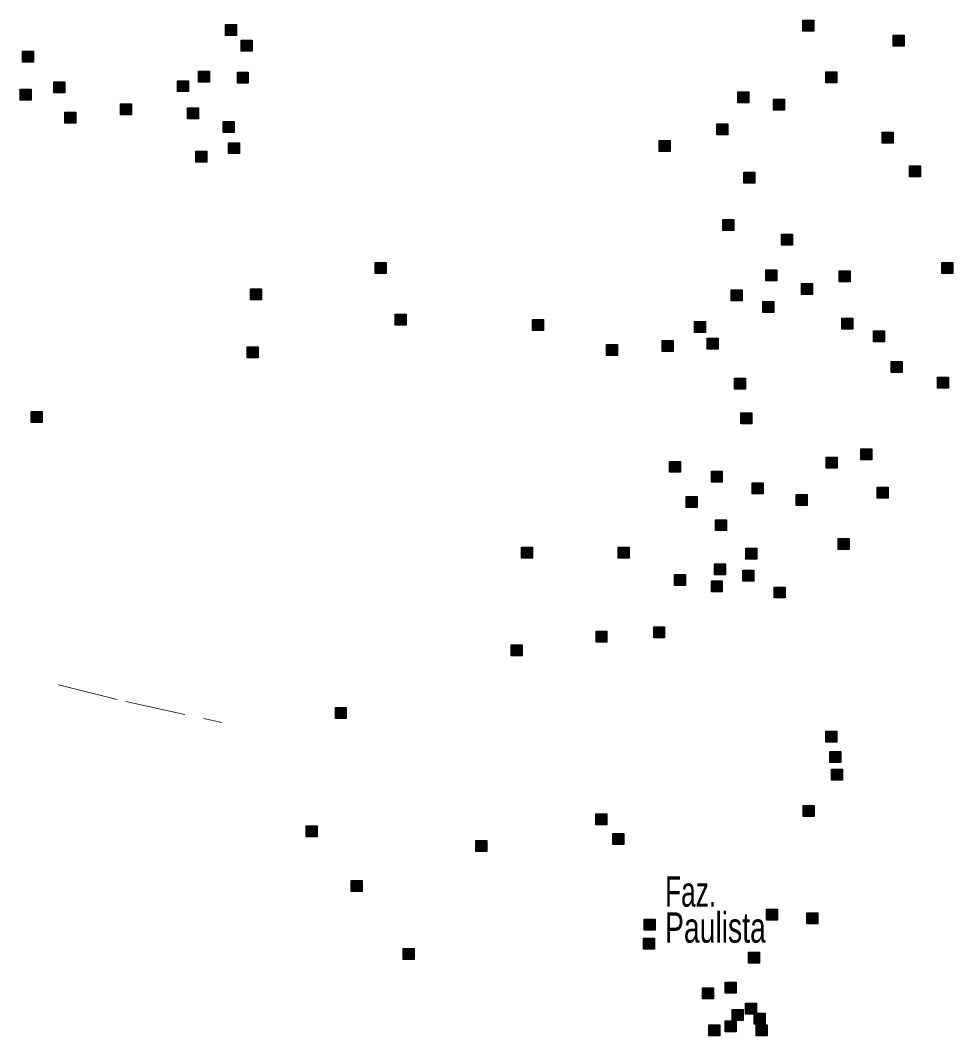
# Model space of a CAD drawing. Extents: x 445.6 to 500, y 8618.1 to 8673.4.
# Drawn here: x 469.87 to 474.8, y 8618.16 to 8623.52 of the extents above; entities that cross this region are included whole.
import ezdxf

# ---------------------------------------------------------------- set-up
doc = ezdxf.new("R2010")
doc.units = 0
doc.header["$LTSCALE"] = 0.064
doc.linetypes.add('DOT_DASHED', pattern=[7.7, 5, -1.2, 0.3, -1.2])
doc.layers.add('2', color=7, linetype='Continuous', lineweight=25)
doc.layers.add('22', color=7, linetype='DOT_DASHED', lineweight=13)
doc.layers.add('61', color=7, linetype='Continuous')

msp = doc.modelspace()

# ---------------------------------------------------------------- hatches: boundary and pattern name
at = {"layer": '2'}
for points in [[(470.9551, 8623.501), (471.0131, 8623.501), (471.0131, 8623.443), (470.9551, 8623.443)], [(474.0062, 8623.5232), (474.0642, 8623.5232), (474.0642, 8623.4652), (474.0062, 8623.4652)], [(474.4828, 8623.4454), (474.5408, 8623.4454), (474.5408, 8623.3874), (474.4828, 8623.3874)], [(471.0382, 8623.4176), (471.0962, 8623.4176), (471.0962, 8623.3596), (471.0382, 8623.3596)], [(469.8816, 8623.3599), (469.9396, 8623.3599), (469.9396, 8623.3019), (469.8816, 8623.3019)], [(470.8126, 8623.2543), (470.8706, 8623.2543), (470.8706, 8623.1963), (470.8126, 8623.1963)], [(471.0176, 8623.2487), (471.0756, 8623.2487), (471.0756, 8623.1907), (471.0176, 8623.1907)], [(474.1282, 8623.2509), (474.1862, 8623.2509), (474.1862, 8623.1929), (474.1282, 8623.1929)], [(470.0478, 8623.1987), (470.1058, 8623.1987), (470.1058, 8623.1407), (470.0478, 8623.1407)], [(470.7017, 8623.2042), (470.7597, 8623.2042), (470.7597, 8623.1462), (470.7017, 8623.1462)], [(469.8705, 8623.1598), (469.9285, 8623.1598), (469.9285, 8623.1018), (469.8705, 8623.1018)], [(473.6627, 8623.1453), (473.7207, 8623.1453), (473.7207, 8623.0873), (473.6627, 8623.0873)], [(470.3997, 8623.0824), (470.4577, 8623.0824), (470.4577, 8623.0244), (470.3997, 8623.0244)], [(470.7544, 8623.0601), (470.8124, 8623.0601), (470.8124, 8623.0021), (470.7544, 8623.0021)], [(473.8511, 8623.1063), (473.9091, 8623.1063), (473.9091, 8623.0483), (473.8511, 8623.0483)], [(470.106, 8623.0379), (470.164, 8623.0379), (470.164, 8622.9799), (470.106, 8622.9799)], [(470.9428, 8622.9879), (471.0008, 8622.9879), (471.0008, 8622.9299), (470.9428, 8622.9299)], [(473.5523, 8622.9769), (473.6103, 8622.9769), (473.6103, 8622.9189), (473.5523, 8622.9189)], [(474.4261, 8622.9326), (474.4841, 8622.9326), (474.4841, 8622.8746), (474.4261, 8622.8746)], [(470.9705, 8622.8767), (471.0285, 8622.8767), (471.0285, 8622.8187), (470.9705, 8622.8187)], [(473.2475, 8622.888), (473.3055, 8622.888), (473.3055, 8622.83), (473.2475, 8622.83)], [(470.7987, 8622.8322), (470.8567, 8622.8322), (470.8567, 8622.7742), (470.7987, 8622.7742)], [(474.5702, 8622.7547), (474.6282, 8622.7547), (474.6282, 8622.6967), (474.5702, 8622.6967)], [(473.6946, 8622.7214), (473.7526, 8622.7214), (473.7526, 8622.6634), (473.6946, 8622.6634)], [(473.5838, 8622.4713), (473.6418, 8622.4713), (473.6418, 8622.4133), (473.5838, 8622.4133)], [(473.8941, 8622.3935), (473.9521, 8622.3935), (473.9521, 8622.3355), (473.8941, 8622.3355)], [(471.7457, 8622.2432), (471.8037, 8622.2432), (471.8037, 8622.1852), (471.7457, 8622.1852)], [(473.811, 8622.2045), (473.869, 8622.2045), (473.869, 8622.1465), (473.811, 8622.1465)], [(474.7401, 8622.2435), (474.7981, 8622.2435), (474.7981, 8622.1855), (474.7401, 8622.1855)], [(474.1989, 8622.1989), (474.2569, 8622.1989), (474.2569, 8622.1409), (474.1989, 8622.1409)], [(471.0869, 8622.1041), (471.1449, 8622.1041), (471.1449, 8622.0461), (471.0869, 8622.0461)], [(473.6281, 8622.0989), (473.6861, 8622.0989), (473.6861, 8622.0409), (473.6281, 8622.0409)], [(473.9994, 8622.1322), (474.0574, 8622.1322), (474.0574, 8622.0742), (473.9994, 8622.0742)], [(473.7943, 8622.0377), (473.8523, 8622.0377), (473.8523, 8621.9797), (473.7943, 8621.9797)], [(471.851, 8621.9709), (471.909, 8621.9709), (471.909, 8621.9129), (471.851, 8621.9129)], [(472.5769, 8621.9431), (472.6349, 8621.9431), (472.6349, 8621.8851), (472.5769, 8621.8851)], [(473.4341, 8621.9321), (473.4921, 8621.9321), (473.4921, 8621.8741), (473.4341, 8621.8741)], [(474.213, 8621.9489), (474.271, 8621.9489), (474.271, 8621.8909), (474.213, 8621.8909)], [(474.3793, 8621.8822), (474.4373, 8621.8822), (474.4373, 8621.8242), (474.3793, 8621.8242)], [(473.2623, 8621.8321), (473.3203, 8621.8321), (473.3203, 8621.7741), (473.2623, 8621.7741)], [(473.5006, 8621.8432), (473.5586, 8621.8432), (473.5586, 8621.7852), (473.5006, 8621.7852)], [(471.0703, 8621.7984), (471.1283, 8621.7984), (471.1283, 8621.7404), (471.0703, 8621.7404)], [(472.9686, 8621.8099), (473.0266, 8621.8099), (473.0266, 8621.7519), (472.9686, 8621.7519)], [(474.4735, 8621.721), (474.5315, 8621.721), (474.5315, 8621.663), (474.4735, 8621.663)], [(473.6447, 8621.632), (473.7027, 8621.632), (473.7027, 8621.574), (473.6447, 8621.574)], [(474.7173, 8621.6377), (474.7753, 8621.6377), (474.7753, 8621.5797), (474.7173, 8621.5797)], [(469.9285, 8621.4565), (469.9865, 8621.4565), (469.9865, 8621.3985), (469.9285, 8621.3985)], [(473.678, 8621.4486), (473.736, 8621.4486), (473.736, 8621.3906), (473.678, 8621.3906)], [(474.3128, 8621.2597), (474.3708, 8621.2597), (474.3708, 8621.2017), (474.3128, 8621.2017)], [(473.3011, 8621.1929), (473.3591, 8621.1929), (473.3591, 8621.1349), (473.3011, 8621.1349)], [(474.1299, 8621.2153), (474.1879, 8621.2153), (474.1879, 8621.1573), (474.1299, 8621.1573)], [(473.5226, 8621.1403), (473.5806, 8621.1403), (473.5806, 8621.0823), (473.5226, 8621.0823)], [(473.7387, 8621.0792), (473.7967, 8621.0792), (473.7967, 8621.0212), (473.7387, 8621.0212)], [(474.3982, 8621.057), (474.4562, 8621.057), (474.4562, 8620.999), (474.3982, 8620.999)], [(473.3896, 8621.0069), (473.4476, 8621.0069), (473.4476, 8620.9489), (473.3896, 8620.9489)], [(473.9715, 8621.018), (474.0295, 8621.018), (474.0295, 8620.96), (473.9715, 8620.96)], [(473.5448, 8620.8847), (473.6028, 8620.8847), (473.6028, 8620.8267), (473.5448, 8620.8267)], [(474.1932, 8620.7846), (474.2512, 8620.7846), (474.2512, 8620.7266), (474.1932, 8620.7266)], [(472.5196, 8620.7401), (472.5776, 8620.7401), (472.5776, 8620.6821), (472.5196, 8620.6821)], [(473.0294, 8620.7401), (473.0874, 8620.7401), (473.0874, 8620.6821), (473.0294, 8620.6821)], [(473.7055, 8620.7346), (473.7635, 8620.7346), (473.7635, 8620.6766), (473.7055, 8620.6766)], [(473.5392, 8620.6512), (473.5972, 8620.6512), (473.5972, 8620.5932), (473.5392, 8620.5932)], [(473.3287, 8620.5956), (473.3867, 8620.5956), (473.3867, 8620.5376), (473.3287, 8620.5376)], [(473.6889, 8620.6179), (473.7469, 8620.6179), (473.7469, 8620.5599), (473.6889, 8620.5599)], [(473.5226, 8620.5623), (473.5806, 8620.5623), (473.5806, 8620.5043), (473.5226, 8620.5043)], [(473.8551, 8620.5289), (473.9131, 8620.5289), (473.9131, 8620.4709), (473.8551, 8620.4709)], [(472.913, 8620.2955), (472.971, 8620.2955), (472.971, 8620.2375), (472.913, 8620.2375)], [(473.2178, 8620.3177), (473.2758, 8620.3177), (473.2758, 8620.2597), (473.2178, 8620.2597)], [(472.4642, 8620.2232), (472.5222, 8620.2232), (472.5222, 8620.1652), (472.4642, 8620.1652)], [(471.5355, 8619.8918), (471.5935, 8619.8918), (471.5935, 8619.8338), (471.5355, 8619.8338)], [(474.1281, 8619.7677), (474.1861, 8619.7677), (474.1861, 8619.7097), (474.1281, 8619.7097)], [(474.1482, 8619.6602), (474.2062, 8619.6602), (474.2062, 8619.6022), (474.1482, 8619.6022)], [(474.1582, 8619.5662), (474.2162, 8619.5662), (474.2162, 8619.5082), (474.1582, 8619.5082)], [(474.0075, 8619.3748), (474.0655, 8619.3748), (474.0655, 8619.3168), (474.0075, 8619.3168)], [(472.9115, 8619.3311), (472.9695, 8619.3311), (472.9695, 8619.2731), (472.9115, 8619.2731)], [(471.3815, 8619.2673), (471.4395, 8619.2673), (471.4395, 8619.2093), (471.3815, 8619.2093)], [(473.0019, 8619.227), (473.0599, 8619.227), (473.0599, 8619.169), (473.0019, 8619.169)], [(472.2788, 8619.19), (472.3368, 8619.19), (472.3368, 8619.132), (472.2788, 8619.132)], [(471.6192, 8618.9785), (471.6772, 8618.9785), (471.6772, 8618.9205), (471.6192, 8618.9205)], [(473.8134, 8618.8274), (473.8714, 8618.8274), (473.8714, 8618.7694), (473.8134, 8618.7694)], [(473.1672, 8618.7737), (473.2252, 8618.7737), (473.2252, 8618.7157), (473.1672, 8618.7157)], [(474.0276, 8618.8073), (474.0856, 8618.8073), (474.0856, 8618.7493), (474.0276, 8618.7493)], [(473.1639, 8618.673), (473.2219, 8618.673), (473.2219, 8618.615), (473.1639, 8618.615)], [(471.8937, 8618.6192), (471.9517, 8618.6192), (471.9517, 8618.5612), (471.8937, 8618.5612)], [(473.7196, 8618.5991), (473.7776, 8618.5991), (473.7776, 8618.5411), (473.7196, 8618.5411)], [(473.4752, 8618.411), (473.5332, 8618.411), (473.5332, 8618.353), (473.4752, 8618.353)], [(473.5957, 8618.4413), (473.6537, 8618.4413), (473.6537, 8618.3833), (473.5957, 8618.3833)], [(473.6326, 8618.2969), (473.6906, 8618.2969), (473.6906, 8618.2389), (473.6326, 8618.2389)], [(473.7029, 8618.3304), (473.7609, 8618.3304), (473.7609, 8618.2724), (473.7029, 8618.2724)], [(473.5957, 8618.2364), (473.6537, 8618.2364), (473.6537, 8618.1784), (473.5957, 8618.1784)], [(473.7497, 8618.2767), (473.8077, 8618.2767), (473.8077, 8618.2187), (473.7497, 8618.2187)], [(473.5087, 8618.2163), (473.5667, 8618.2163), (473.5667, 8618.1583), (473.5087, 8618.1583)], [(473.7598, 8618.2163), (473.8178, 8618.2163), (473.8178, 8618.1583), (473.7598, 8618.1583)]]:
    msp.add_hatch(color=256, dxfattribs=at).paths.add_polyline_path(points)

# ---------------------------------------------------------------- linework, layer by layer
for points in [[(470.9551, 8623.501), (471.0131, 8623.501), (471.0131, 8623.443), (470.9551, 8623.443)], [(474.0062, 8623.5232), (474.0642, 8623.5232), (474.0642, 8623.4652), (474.0062, 8623.4652)], [(474.4828, 8623.4454), (474.5408, 8623.4454), (474.5408, 8623.3874), (474.4828, 8623.3874)], [(471.0382, 8623.4176), (471.0962, 8623.4176), (471.0962, 8623.3596), (471.0382, 8623.3596)], [(469.8816, 8623.3599), (469.9396, 8623.3599), (469.9396, 8623.3019), (469.8816, 8623.3019)], [(470.8126, 8623.2543), (470.8706, 8623.2543), (470.8706, 8623.1963), (470.8126, 8623.1963)], [(471.0176, 8623.2487), (471.0756, 8623.2487), (471.0756, 8623.1907), (471.0176, 8623.1907)], [(474.1282, 8623.2509), (474.1862, 8623.2509), (474.1862, 8623.1929), (474.1282, 8623.1929)], [(470.0478, 8623.1987), (470.1058, 8623.1987), (470.1058, 8623.1407), (470.0478, 8623.1407)], [(470.7017, 8623.2042), (470.7597, 8623.2042), (470.7597, 8623.1462), (470.7017, 8623.1462)], [(469.8705, 8623.1598), (469.9285, 8623.1598), (469.9285, 8623.1018), (469.8705, 8623.1018)], [(473.6627, 8623.1453), (473.7207, 8623.1453), (473.7207, 8623.0873), (473.6627, 8623.0873)], [(470.3997, 8623.0824), (470.4577, 8623.0824), (470.4577, 8623.0244), (470.3997, 8623.0244)], [(470.7544, 8623.0601), (470.8124, 8623.0601), (470.8124, 8623.0021), (470.7544, 8623.0021)], [(473.8511, 8623.1063), (473.9091, 8623.1063), (473.9091, 8623.0483), (473.8511, 8623.0483)], [(470.106, 8623.0379), (470.164, 8623.0379), (470.164, 8622.9799), (470.106, 8622.9799)], [(470.9428, 8622.9879), (471.0008, 8622.9879), (471.0008, 8622.9299), (470.9428, 8622.9299)], [(473.5523, 8622.9769), (473.6103, 8622.9769), (473.6103, 8622.9189), (473.5523, 8622.9189)], [(474.4261, 8622.9326), (474.4841, 8622.9326), (474.4841, 8622.8746), (474.4261, 8622.8746)], [(470.9705, 8622.8767), (471.0285, 8622.8767), (471.0285, 8622.8187), (470.9705, 8622.8187)], [(473.2475, 8622.888), (473.3055, 8622.888), (473.3055, 8622.83), (473.2475, 8622.83)], [(470.7987, 8622.8322), (470.8567, 8622.8322), (470.8567, 8622.7742), (470.7987, 8622.7742)], [(474.5702, 8622.7547), (474.6282, 8622.7547), (474.6282, 8622.6967), (474.5702, 8622.6967)], [(473.6946, 8622.7214), (473.7526, 8622.7214), (473.7526, 8622.6634), (473.6946, 8622.6634)], [(473.5838, 8622.4713), (473.6418, 8622.4713), (473.6418, 8622.4133), (473.5838, 8622.4133)], [(473.8941, 8622.3935), (473.9521, 8622.3935), (473.9521, 8622.3355), (473.8941, 8622.3355)], [(471.7457, 8622.2432), (471.8037, 8622.2432), (471.8037, 8622.1852), (471.7457, 8622.1852)], [(473.811, 8622.2045), (473.869, 8622.2045), (473.869, 8622.1465), (473.811, 8622.1465)], [(474.7401, 8622.2435), (474.7981, 8622.2435), (474.7981, 8622.1855), (474.7401, 8622.1855)], [(474.1989, 8622.1989), (474.2569, 8622.1989), (474.2569, 8622.1409), (474.1989, 8622.1409)], [(471.0869, 8622.1041), (471.1449, 8622.1041), (471.1449, 8622.0461), (471.0869, 8622.0461)], [(473.6281, 8622.0989), (473.6861, 8622.0989), (473.6861, 8622.0409), (473.6281, 8622.0409)], [(473.9994, 8622.1322), (474.0574, 8622.1322), (474.0574, 8622.0742), (473.9994, 8622.0742)], [(473.7943, 8622.0377), (473.8523, 8622.0377), (473.8523, 8621.9797), (473.7943, 8621.9797)], [(471.851, 8621.9709), (471.909, 8621.9709), (471.909, 8621.9129), (471.851, 8621.9129)], [(472.5769, 8621.9431), (472.6349, 8621.9431), (472.6349, 8621.8851), (472.5769, 8621.8851)], [(473.4341, 8621.9321), (473.4921, 8621.9321), (473.4921, 8621.8741), (473.4341, 8621.8741)], [(474.213, 8621.9489), (474.271, 8621.9489), (474.271, 8621.8909), (474.213, 8621.8909)], [(474.3793, 8621.8822), (474.4373, 8621.8822), (474.4373, 8621.8242), (474.3793, 8621.8242)], [(473.2623, 8621.8321), (473.3203, 8621.8321), (473.3203, 8621.7741), (473.2623, 8621.7741)], [(473.5006, 8621.8432), (473.5586, 8621.8432), (473.5586, 8621.7852), (473.5006, 8621.7852)], [(471.0703, 8621.7984), (471.1283, 8621.7984), (471.1283, 8621.7404), (471.0703, 8621.7404)], [(472.9686, 8621.8099), (473.0266, 8621.8099), (473.0266, 8621.7519), (472.9686, 8621.7519)], [(474.4735, 8621.721), (474.5315, 8621.721), (474.5315, 8621.663), (474.4735, 8621.663)], [(473.6447, 8621.632), (473.7027, 8621.632), (473.7027, 8621.574), (473.6447, 8621.574)], [(474.7173, 8621.6377), (474.7753, 8621.6377), (474.7753, 8621.5797), (474.7173, 8621.5797)], [(469.9285, 8621.4565), (469.9865, 8621.4565), (469.9865, 8621.3985), (469.9285, 8621.3985)], [(473.678, 8621.4486), (473.736, 8621.4486), (473.736, 8621.3906), (473.678, 8621.3906)], [(474.3128, 8621.2597), (474.3708, 8621.2597), (474.3708, 8621.2017), (474.3128, 8621.2017)], [(473.3011, 8621.1929), (473.3591, 8621.1929), (473.3591, 8621.1349), (473.3011, 8621.1349)], [(474.1299, 8621.2153), (474.1879, 8621.2153), (474.1879, 8621.1573), (474.1299, 8621.1573)], [(473.5226, 8621.1403), (473.5806, 8621.1403), (473.5806, 8621.0823), (473.5226, 8621.0823)], [(473.7387, 8621.0792), (473.7967, 8621.0792), (473.7967, 8621.0212), (473.7387, 8621.0212)], [(474.3982, 8621.057), (474.4562, 8621.057), (474.4562, 8620.999), (474.3982, 8620.999)], [(473.3896, 8621.0069), (473.4476, 8621.0069), (473.4476, 8620.9489), (473.3896, 8620.9489)], [(473.9715, 8621.018), (474.0295, 8621.018), (474.0295, 8620.96), (473.9715, 8620.96)], [(473.5448, 8620.8847), (473.6028, 8620.8847), (473.6028, 8620.8267), (473.5448, 8620.8267)], [(474.1932, 8620.7846), (474.2512, 8620.7846), (474.2512, 8620.7266), (474.1932, 8620.7266)], [(472.5196, 8620.7401), (472.5776, 8620.7401), (472.5776, 8620.6821), (472.5196, 8620.6821)], [(473.0294, 8620.7401), (473.0874, 8620.7401), (473.0874, 8620.6821), (473.0294, 8620.6821)], [(473.7055, 8620.7346), (473.7635, 8620.7346), (473.7635, 8620.6766), (473.7055, 8620.6766)], [(473.5392, 8620.6512), (473.5972, 8620.6512), (473.5972, 8620.5932), (473.5392, 8620.5932)], [(473.3287, 8620.5956), (473.3867, 8620.5956), (473.3867, 8620.5376), (473.3287, 8620.5376)], [(473.6889, 8620.6179), (473.7469, 8620.6179), (473.7469, 8620.5599), (473.6889, 8620.5599)], [(473.5226, 8620.5623), (473.5806, 8620.5623), (473.5806, 8620.5043), (473.5226, 8620.5043)], [(473.8551, 8620.5289), (473.9131, 8620.5289), (473.9131, 8620.4709), (473.8551, 8620.4709)], [(472.913, 8620.2955), (472.971, 8620.2955), (472.971, 8620.2375), (472.913, 8620.2375)], [(473.2178, 8620.3177), (473.2758, 8620.3177), (473.2758, 8620.2597), (473.2178, 8620.2597)], [(472.4642, 8620.2232), (472.5222, 8620.2232), (472.5222, 8620.1652), (472.4642, 8620.1652)], [(471.5355, 8619.8918), (471.5935, 8619.8918), (471.5935, 8619.8338), (471.5355, 8619.8338)], [(474.1281, 8619.7677), (474.1861, 8619.7677), (474.1861, 8619.7097), (474.1281, 8619.7097)], [(474.1482, 8619.6602), (474.2062, 8619.6602), (474.2062, 8619.6022), (474.1482, 8619.6022)], [(474.1582, 8619.5662), (474.2162, 8619.5662), (474.2162, 8619.5082), (474.1582, 8619.5082)], [(474.0075, 8619.3748), (474.0655, 8619.3748), (474.0655, 8619.3168), (474.0075, 8619.3168)], [(472.9115, 8619.3311), (472.9695, 8619.3311), (472.9695, 8619.2731), (472.9115, 8619.2731)], [(471.3815, 8619.2673), (471.4395, 8619.2673), (471.4395, 8619.2093), (471.3815, 8619.2093)], [(473.0019, 8619.227), (473.0599, 8619.227), (473.0599, 8619.169), (473.0019, 8619.169)], [(472.2788, 8619.19), (472.3368, 8619.19), (472.3368, 8619.132), (472.2788, 8619.132)], [(471.6192, 8618.9785), (471.6772, 8618.9785), (471.6772, 8618.9205), (471.6192, 8618.9205)], [(473.8134, 8618.8274), (473.8714, 8618.8274), (473.8714, 8618.7694), (473.8134, 8618.7694)], [(473.1672, 8618.7737), (473.2252, 8618.7737), (473.2252, 8618.7157), (473.1672, 8618.7157)], [(474.0276, 8618.8073), (474.0856, 8618.8073), (474.0856, 8618.7493), (474.0276, 8618.7493)], [(473.1639, 8618.673), (473.2219, 8618.673), (473.2219, 8618.615), (473.1639, 8618.615)], [(471.8937, 8618.6192), (471.9517, 8618.6192), (471.9517, 8618.5612), (471.8937, 8618.5612)], [(473.7196, 8618.5991), (473.7776, 8618.5991), (473.7776, 8618.5411), (473.7196, 8618.5411)], [(473.4752, 8618.411), (473.5332, 8618.411), (473.5332, 8618.353), (473.4752, 8618.353)], [(473.5957, 8618.4413), (473.6537, 8618.4413), (473.6537, 8618.3833), (473.5957, 8618.3833)], [(473.6326, 8618.2969), (473.6906, 8618.2969), (473.6906, 8618.2389), (473.6326, 8618.2389)], [(473.7029, 8618.3304), (473.7609, 8618.3304), (473.7609, 8618.2724), (473.7029, 8618.2724)], [(473.5957, 8618.2364), (473.6537, 8618.2364), (473.6537, 8618.1784), (473.5957, 8618.1784)], [(473.7497, 8618.2767), (473.8077, 8618.2767), (473.8077, 8618.2187), (473.7497, 8618.2187)], [(473.5087, 8618.2163), (473.5667, 8618.2163), (473.5667, 8618.1583), (473.5087, 8618.1583)], [(473.7598, 8618.2163), (473.8178, 8618.2163), (473.8178, 8618.1583), (473.7598, 8618.1583)]]:
    msp.add_lwpolyline(points, close=True, dxfattribs=at)
at = {"layer": '22'}
msp.add_lwpolyline([(470.0727, 8620.0113), (470.4274, 8619.9233), (470.9767, 8619.8044)], dxfattribs=at)

# ---------------------------------------------------------------- texts
at = {"layer": '61'}
for s, width, p in [('Faz.', 0.65, (473.2777, 8618.8398)), ('Paulista', 0.7, (473.2777, 8618.6498))]:
    msp.add_text(s, height=0.16, dxfattribs=dict(at, width=width)).set_placement(p)

doc.saveas('drawing.dxf')
